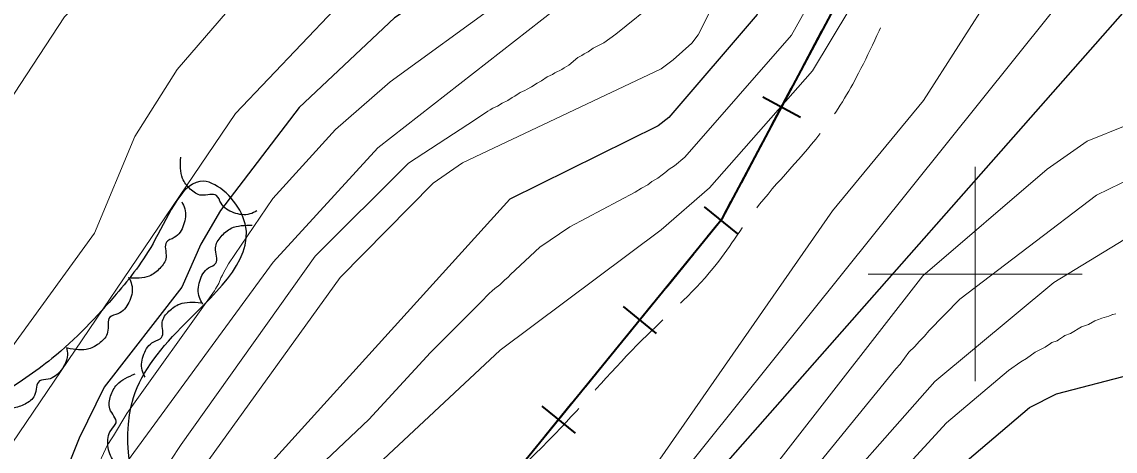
# Model space of a CAD drawing. Extents: x 483843 to 488449, y 4381269 to 4384483.
# Drawn here: x 484777.4 to 485032.7, y 4383458.7 to 4383558.8 of the extents above; entities that cross this region are included whole.
import ezdxf

# ---------------------------------------------------------------- set-up
doc = ezdxf.new("R2010")
doc.units = 0
doc.header["$LTSCALE"] = 3.8
doc.linetypes.add('LONG_DASHED', pattern=[7.5, 6, -1.5])
for name, color, linetype, lineweight in [('1', 7, 'Continuous', 13), ('15', 7, 'LONG_DASHED', 13), ('27', 7, 'Continuous', 25), ('34', 7, 'Continuous', 35), ('8', 7, 'Continuous', 25), ('9', 7, 'Continuous', 13)]:
    doc.layers.add(name, color=color, linetype=linetype, lineweight=lineweight)

msp = doc.modelspace()

# ---------------------------------------------------------------- linework, layer by layer
at = {"layer": '1'}
for p, q in [((485000, 4383525), (485000, 4383475)), ((484975, 4383500), (485025, 4383500))]:
    msp.add_line(p, q, dxfattribs=at)
at = {"layer": '15'}
msp.add_spline([(485400.79, 4383245.56), (485366.79, 4383254.46), (485349.06, 4383265.95), (485335.06, 4383279.34), (485325.06, 4383291.04), (485319.26, 4383301.47), (485316.79, 4383311.82), (485317.67, 4383326.99), (485317.51, 4383342.72), (485315.45, 4383356.54), (485311.11, 4383375.24), (485304.67, 4383396.11), (485302.81, 4383413.58), (485295.88, 4383427.71), (485283.48, 4383443.67), (485274.41, 4383458.47), (485261.63, 4383473.96), (485248.35, 4383487.62), (485231.39, 4383496.46), (485206.95, 4383503.97), (485193.14, 4383504.9), (485172.81, 4383504.39), (485157.78, 4383504.12), (485145.67, 4383503.51), (485134.2, 4383504.43), (485123.74, 4383508.44), (485114.92, 4383511.93), (485112.2, 4383519.17), (485112.66, 4383528.99), (485114.36, 4383533.28), (485118.17, 4383541.74), (485121.31, 4383564.66), (485114.52, 4383595.67), (485109.69, 4383608.55), (485102.62, 4383619.36), (485089.28, 4383632.72), (485077.31, 4383638.83), (485057.92, 4383643.83), (485043.91, 4383643.5), (485030.6, 4383637.83), (485020.31, 4383630.47), (485011.46, 4383621.88), (484999.37, 4383601.37), (484981.13, 4383564.54), (484972.78, 4383546.81), (484964.72, 4383533.9), (484948.73, 4383515.05), (484938.85, 4383501.38), (484922.26, 4383484.64), (484903.34, 4383464.23), (484878.47, 4383440.05), (484853, 4383412.61), (484831.2, 4383387.67), (484805.14, 4383358.11), (484790.45, 4383334.7), (484768.3, 4383297.93), (484757.66, 4383281.26), (484749.41, 4383271.28), (484740.24, 4383261.88), (484732.92, 4383256.49), (484722.63, 4383254.85), (484718.27, 4383254.66), (484706.61, 4383259.28), (484700.75, 4383263.84), (484695.83, 4383273.7), (484694.44, 4383282.5), (484695.04, 4383297.06), (484696.68, 4383304.96), (484697.51, 4383309.13), (484702.36, 4383327.31), (484705.59, 4383338.26)], degree=3, dxfattribs=at)
at = {"layer": '27'}
for points in [[(484751.22, 4383489.34), (484756.51, 4383495.49), (484745.3, 4383535.28), (484742.64, 4383543.61), (484746.52, 4383557.62), (484756.05, 4383569.31), (484773.86, 4383582.26), (484787.94, 4383600.38), (484790.92, 4383606.81), (484801.14, 4383634.69), (484810.37, 4383651.59), (484815.95, 4383663.55), (484844.91, 4383701.14), (484865.32, 4383724.14), (484871.55, 4383729.12), (484932.91, 4383782.05), (484957.28, 4383800.57), (484984.73, 4383809.31), (484996.31, 4383801.48), (485006.38, 4383787.78), (485020.06, 4383771.48), (485040.43, 4383753.67), (485058.81, 4383738.92), (485075.21, 4383734.51), (485086.03, 4383740.33), (485090.23, 4383789.19), (485084.45, 4383801.97), (485066.61, 4383811.07), (485048.82, 4383815.11), (485026.93, 4383822.33), (485026.65, 4383841.93), (485041.68, 4383867.53), (485057.41, 4383891.99), (485077.46, 4383912.68), (485094.04, 4383927.94), (485104.64, 4383938.65), (485116.11, 4383941.78), (485127.04, 4383942.28), (485139.76, 4383948.55), (485137.99, 4383961.13), (485138.77, 4383978.1), (485148.32, 4383988.79), (485165.27, 4384013), (485164.63, 4384035.63), (485164.03, 4384041.23), (485165.37, 4384066.34), (485175.32, 4384086.85), (485185.76, 4384105.09), (485198.7, 4384128.93), (485200.81, 4384133.71)], [(484832.28, 4383514.75), (484830.67, 4383514.01), (484826.89, 4383514.3), (484823.93, 4383516.51), (484822.91, 4383518.29), (484819.35, 4383518.37), (484816.75, 4383519.83), (484814.97, 4383522.28), (484814.53, 4383527.22)], [(484765.69, 4383261.07), (484772.77, 4383267.03), (484783.88, 4383286.41), (484794.47, 4383303.87), (484811.16, 4383335.12), (484823.27, 4383356.51), (484826.69, 4383392.81), (484818.65, 4383408.93), (484807.73, 4383435.48), (484803.51, 4383471.24), (484815.68, 4383488.61), (484829.05, 4383513.37), (484819.83, 4383521.63), (484808.59, 4383508.1), (484799.47, 4383495.32), (484784.45, 4383480.32), (484771.97, 4383471.57), (484758.65, 4383464.57), (484746.55, 4383462.53)], [(484814.75, 4383516.84), (484815.48, 4383515.23), (484815.19, 4383511.44), (484812.98, 4383508.49), (484811.19, 4383507.47), (484811.1, 4383503.92), (484809.63, 4383501.32), (484807.18, 4383499.54), (484802.24, 4383499.11)], [(484819.7, 4383492.98), (484818.88, 4383494.55), (484818.96, 4383498.35), (484821.01, 4383501.42), (484822.74, 4383502.53), (484822.64, 4383506.09), (484823.96, 4383508.76), (484826.31, 4383510.67), (484831.22, 4383511.37)], [(484802.61, 4383498.81), (484803.15, 4383497.12), (484802.41, 4383493.4), (484799.86, 4383490.73), (484797.97, 4383489.93), (484797.45, 4383486.41), (484795.69, 4383484), (484793.05, 4383482.53), (484788.09, 4383482.69)], [(484806.22, 4383475.92), (484805.53, 4383477.56), (484805.93, 4383481.33), (484808.22, 4383484.22), (484810.03, 4383485.19), (484810.22, 4383488.75), (484811.75, 4383491.31), (484814.25, 4383493.01), (484819.2, 4383493.31)], [(484787.86, 4383482.87), (484788.05, 4383481.1), (484786.6, 4383477.6), (484783.58, 4383475.48), (484781.57, 4383475.06), (484780.38, 4383471.71), (484778.19, 4383469.69), (484775.31, 4383468.76), (484770.48, 4383469.87)], [(484800.24, 4383455.33), (484798.88, 4383456.47), (484797.51, 4383460.01), (484798.24, 4383463.63), (484799.41, 4383465.32), (484797.96, 4383468.57), (484798.16, 4383471.55), (484799.61, 4383474.2), (484803.88, 4383476.72)]]:
    msp.add_spline(points, degree=3, dxfattribs=at)
at = {"layer": '34'}
for p, q in [((484959.51, 4383547.77), (484964.21, 4383556.6)), ((484950.4, 4383541.29), (484959.22, 4383536.6)), ((484952.46, 4383534.53), (484957.16, 4383543.36)), ((484945.42, 4383521.3), (484950.12, 4383530.13)), ((484936.75, 4383515.7), (484944.5, 4383509.37)), ((484927.98, 4383497.05), (484934.31, 4383504.79)), ((484918.5, 4383485.42), (484924.82, 4383493.17)), ((484917.79, 4383492.46), (484925.54, 4383486.14)), ((484909.03, 4383473.81), (484915.35, 4383481.56)), ((484899.55, 4383462.18), (484905.87, 4383469.93)), ((484898.83, 4383469.22), (484906.58, 4383462.9))]:
    msp.add_line(p, q, dxfattribs=at)
for points in [[(484588, 4383427), (484638, 4383413), (484670, 4383396), (484691, 4383369), (484698, 4383330), (484686, 4383265), (484700, 4383254), (484725, 4383260), (484785, 4383341), (484848, 4383399), (484941, 4383513), (484974, 4383575), (485005, 4383618), (485037, 4383640)], [(484937.46, 4383508.66), (484941, 4383513), (484943.07, 4383516.88)]]:
    msp.add_lwpolyline(points, dxfattribs=at)
at = {"layer": '8'}
for points in [[(485063.33, 4383675.29), (485028.21, 4383676.64), (485025.52, 4383676.25), (485022.62, 4383675.12), (485013.76, 4383669.56), (485008.29, 4383666.76), (484998.23, 4383655.92), (484988.62, 4383642.46), (484982.66, 4383630.66), (484978.3, 4383619.36), (484971.44, 4383607.72), (484949.14, 4383560.49), (484928.46, 4383536.53), (484926.02, 4383534.6), (484891.36, 4383517.48), (484811.29, 4383429.15)], [(484928.49, 4383636.43), (484930.25, 4383631.59), (484931.43, 4383626.09), (484931.53, 4383624.58), (484931.5, 4383623.6), (484930.95, 4383621.06), (484927.92, 4383613.11), (484922.31, 4383603.06), (484919.66, 4383599.93), (484893.44, 4383578.99), (484864.47, 4383559.78), (484842.17, 4383538.82), (484823.79, 4383514.79), (484819.19, 4383506.97), (484814.74, 4383496.97), (484796.65, 4383473.65), (484790.77, 4383461.76), (484784.64, 4383446.38)], [(484766.48, 4383222.68), (484810.58, 4383245.15), (484857.11, 4383283.02), (484863.07, 4383289.28), (484908.2, 4383354.71), (484913.33, 4383359.59), (484918.43, 4383363.32), (484928, 4383368.3), (484930.91, 4383370.72), (484932.51, 4383373.68), (484932.77, 4383375.68), (484932.73, 4383377.05), (484932.5, 4383378.43), (484932.26, 4383379.32), (484919.4, 4383405.06), (484918.56, 4383407.52), (484918.18, 4383410.52), (484918.39, 4383414.33), (484919.27, 4383417.4), (484919.97, 4383418.95), (484941.71, 4383455.71), (485037.34, 4383564.2)], [(484980.66, 4383320.76), (484983.7, 4383321.61), (484987.91, 4383321.95), (484990.18, 4383321.92), (484995.76, 4383320.95), (485023.06, 4383310.71), (485024.45, 4383310.6), (485025.96, 4383310.77), (485027.12, 4383311.49), (485027.22, 4383311.57), (485027.89, 4383312.92), (485027.63, 4383315.86), (485026.78, 4383319.28), (484978.65, 4383414.22), (484978.24, 4383416.34), (484978.27, 4383419.36), (484979.28, 4383425.41), (484981.69, 4383432.85), (484994.46, 4383453.41), (485012.7, 4383468.85), (485018.99, 4383472.09), (485036.33, 4383476.56)]]:
    msp.add_lwpolyline(points, dxfattribs=at)
at = {"layer": '9'}
for points in [[(484766.72, 4383528.66), (484787.36, 4383559.98), (484840.29, 4383614.59), (484843.28, 4383619.67), (484845.74, 4383625.15), (484850.04, 4383641.36), (484850.77, 4383649.43), (484851.23, 4383651.46), (484857.93, 4383671.25), (484860.91, 4383676.57), (484880.51, 4383703.91), (484940.79, 4383764.06)], [(484989.5, 4383760.73), (484924.99, 4383720.42), (484899.38, 4383688.64), (484892.79, 4383681.93), (484892.08, 4383680.71), (484891.69, 4383679.88), (484889.1, 4383670.2), (484888.54, 4383655.77), (484888.21, 4383625.16), (484887.94, 4383623.08), (484887.64, 4383621.89), (484885.74, 4383617.63), (484883.72, 4383614.94), (484876.16, 4383608.55), (484843.14, 4383581.79), (484813.71, 4383547.66), (484803.82, 4383532.05), (484794.36, 4383509.56), (484772.15, 4383478.98)], [(485032.8, 4383688.44), (485021.32, 4383689.45), (485017.26, 4383689.32), (485015.94, 4383689.15), (485008.34, 4383686.06), (485007.3, 4383685.51), (485005.74, 4383684.35), (485003.28, 4383681.75), (484992.08, 4383664.7), (484974.8, 4383647.2), (484966.96, 4383630.89), (484959.83, 4383600.18), (484949.64, 4383579.65), (484939.31, 4383563.63), (484935.32, 4383555.75), (484933.82, 4383553.86), (484929.51, 4383549.96), (484926.68, 4383547.82), (484880.3, 4383525.93), (484873.44, 4383521.2), (484851.75, 4383499.23), (484789.4, 4383412.77)], [(484917.96, 4383681.21), (484916.37, 4383679.97), (484914.54, 4383678.06), (484913.41, 4383676.49), (484912.52, 4383674.71), (484911.74, 4383672.54), (484910.71, 4383667), (484910.71, 4383653.78), (484914.16, 4383616.53), (484914.09, 4383615.1), (484912.54, 4383609.59), (484911.48, 4383607.31), (484910.92, 4383606.44), (484901.5, 4383597.28), (484898.95, 4383595.46), (484883.68, 4383588.8), (484850.41, 4383561.7), (484827.29, 4383537.45), (484770.2, 4383453.35)], [(484852.39, 4383447.98), (484889.14, 4383482.27), (484926.73, 4383510.31), (484937.96, 4383520.13), (484962, 4383547.39), (484979.68, 4383576.78), (484986.13, 4383598.22), (485016.93, 4383646.23), (485018.52, 4383647.71), (485026, 4383652.77), (485028.66, 4383653.88), (485051.98, 4383660.79)], [(485037.68, 4383626.7), (485026.82, 4383612.91), (485004.32, 4383566.03), (484987.93, 4383540.5), (484966.73, 4383514.72), (484870.94, 4383377.27)], [(484756.47, 4383227.5), (484758.16, 4383227.82), (484759.07, 4383228.16), (484759.62, 4383228.3), (484759.8, 4383228.38), (484760.67, 4383228.85), (484760.76, 4383228.89), (484761.29, 4383229.03), (484761.42, 4383229.09), (484761.66, 4383229.23), (484762.5, 4383229.93), (484763.02, 4383230.28), (484763.41, 4383230.45), (484781.13, 4383237.5), (484787.14, 4383240.84), (484788.4, 4383241.67), (484789.98, 4383242.47), (484795.77, 4383246.05), (484821.92, 4383270.79), (484850.71, 4383305.52), (484899.01, 4383378.99), (484923.64, 4383440.22), (484928.45, 4383449.59), (485041.63, 4383590.67)], [(484930.75, 4383584.26), (484860.55, 4383529.47), (484836.13, 4383502.78), (484778.29, 4383423.91)], [(484968.74, 4383576.44), (484957.14, 4383555.71), (484932.21, 4383527.23), (484929.84, 4383525.26), (484928.58, 4383524.43), (484927.55, 4383523.59), (484926.9, 4383523.17), (484925.88, 4383522.33), (484924.55, 4383521.55), (484923.57, 4383520.8), (484922.08, 4383520.02), (484920.64, 4383519.07), (484905.39, 4383511.02), (484898.38, 4383506.26), (484891.51, 4383499.89), (484890.95, 4383499.3), (484890.08, 4383498.59), (484889.28, 4383497.7), (484889.04, 4383497.48), (484887.84, 4383496.62), (484887.26, 4383496.06), (484886.51, 4383495.47), (484884.57, 4383493.41), (484872.87, 4383481.71), (484858.42, 4383466.07), (484839.76, 4383448.47)], [(484888.7, 4383563.18), (484863.39, 4383544.83), (484862.2, 4383543.74), (484850.63, 4383533.67), (484836.02, 4383517.6), (484825.64, 4383502.35), (484825.24, 4383501.54), (484824.57, 4383500.45), (484824.25, 4383499.72), (484823.9, 4383499.09), (484823.38, 4383497.83), (484822.61, 4383496.54), (484822.39, 4383496.05), (484801.95, 4383467.5), (484798.86, 4383462.27), (484798.21, 4383461.37), (484797.68, 4383460.47), (484797.42, 4383460.16), (484794.55, 4383453.97)], [(484926.18, 4383564.09), (484916.09, 4383555.94), (484913.27, 4383553.93), (484910.82, 4383552.65), (484909.65, 4383551.8), (484908.75, 4383551.36), (484908.17, 4383550.96), (484907.25, 4383550.48), (484905.1, 4383548.68), (484904.07, 4383548.12), (484903.53, 4383547.71), (484901.88, 4383546.94), (484901.31, 4383546.54), (484900.11, 4383545.96), (484898.79, 4383545.06), (484897.75, 4383544.54), (484896.44, 4383543.65), (484895.37, 4383543.15), (484894.83, 4383542.79), (484893.76, 4383542.33), (484893.51, 4383542.19), (484892.52, 4383541.48), (484891.9, 4383541.17), (484890.89, 4383540.48), (484889.58, 4383539.86), (484888.5, 4383539.17), (484887.39, 4383538.65), (484886.79, 4383538.28), (484886.19, 4383537.96), (484885.19, 4383537.26), (484884.56, 4383536.91), (484883.33, 4383536.05), (484867.67, 4383525.86), (484845.91, 4383504.14), (484814.64, 4383460.24), (484809.48, 4383452.47)], [(484945.69, 4383445.56), (484987.76, 4383499.56), (485016.8, 4383524.46), (485026.14, 4383530.96), (485035.39, 4383534.69)], [(484953.18, 4383443.18), (484981.45, 4383477.89), (484982.52, 4383478.95), (484984.54, 4383481.82), (484985.92, 4383483.11), (484986.9, 4383484.28), (484988.17, 4383485.48), (484989.23, 4383486.76), (484996.41, 4383494.13), (485028.34, 4383518.38), (485037, 4383522.61)], [(484852.38, 4383225.79), (484878.74, 4383249.83), (484963.17, 4383347.55), (484969.28, 4383351.89), (484970.15, 4383352.84), (484972.5, 4383357.33), (484973.23, 4383359.48), (484973.43, 4383360.49), (484973.53, 4383361.89), (484973.5, 4383362.98), (484972.44, 4383367.95), (484957.38, 4383410.49), (484954.92, 4383421.79), (484954.92, 4383425.25), (484955.55, 4383428.77), (484959.96, 4383439.62), (484960.79, 4383441.21), (484990.59, 4383474.98), (485018.37, 4383498.06), (485038.34, 4383510.14)], [(485010.64, 4383479.49), (485011.98, 4383480.27), (485014.05, 4383481.81), (485016.37, 4383482.93), (485017.59, 4383483.82), (485017.92, 4383484), (485019.13, 4383484.45), (485019.46, 4383484.63), (485020.65, 4383485.46), (485020.98, 4383485.64), (485022.26, 4383486.11), (485024.84, 4383487.67), (485026.46, 4383488.26), (485027.98, 4383489.07), (485028.84, 4383489.37), (485029.55, 4383489.71), (485031.25, 4383490.16), (485032.04, 4383490.54), (485032.13, 4383490.57), (485032.86, 4383490.76)], [(484982.85, 4383453.94), (484993.35, 4383465.32), (485007.79, 4383477.51), (485010.64, 4383479.49)]]:
    msp.add_lwpolyline(points, dxfattribs=at)

doc.saveas('drawing.dxf')
